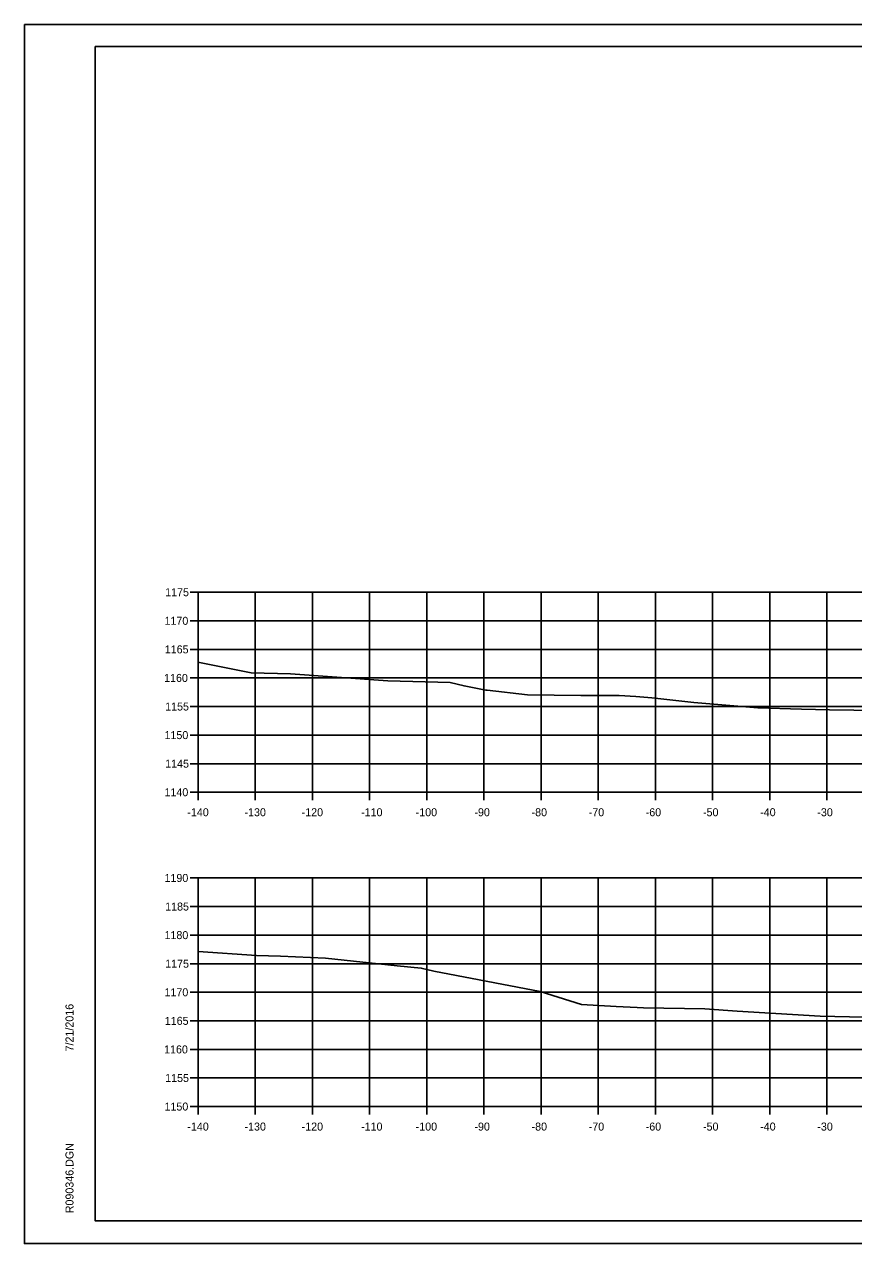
# Model space of a CAD drawing. Extents: x 1368971 to 1374497, y 378717 to 381839.
# Drawn here: x 1371092.2 to 1371237.3, y 380986.1 to 381199.4 of the extents above; entities that cross this region are included whole.
import ezdxf

# ---------------------------------------------------------------- set-up
doc = ezdxf.new("R2010")
doc.units = 0
for name, color, linetype in [('R_Axis', 7, 'Continuous'), ('R_Axis Annot', 7, 'Continuous'), ('R_Exist Surface', 7, 'Continuous'), ('R_Grid', 7, 'Continuous'), ('R_No Plot', 7, 'Continuous')]:
    doc.layers.add(name, color=color, linetype=linetype)

msp = doc.modelspace()

# ---------------------------------------------------------------- linework, layer by layer
at = {"layer": 'R_Axis'}
for p, q in [((1371121.24, 381100.07), (1371122.64, 381100.07)), ((1371122.64, 381065.07), (1371122.64, 381100.07)), ((1371121.24, 381095.07), (1371122.64, 381095.07)), ((1371121.24, 381090.07), (1371122.64, 381090.07)), ((1371121.24, 381085.07), (1371122.64, 381085.07)), ((1371121.24, 381080.07), (1371122.64, 381080.07)), ((1371121.24, 381075.07), (1371122.64, 381075.07)), ((1371121.24, 381070.07), (1371122.64, 381070.07)), ((1371121.24, 381065.07), (1371122.64, 381065.07)), ((1371122.64, 381065.07), (1371402.64, 381065.07)), ((1371122.64, 381063.67), (1371122.64, 381065.07)), ((1371132.64, 381063.67), (1371132.64, 381065.07)), ((1371142.64, 381063.67), (1371142.64, 381065.07)), ((1371152.64, 381063.67), (1371152.64, 381065.07)), ((1371162.64, 381063.67), (1371162.64, 381065.07)), ((1371172.64, 381063.67), (1371172.64, 381065.07)), ((1371182.64, 381063.67), (1371182.64, 381065.07)), ((1371192.64, 381063.67), (1371192.64, 381065.07)), ((1371202.64, 381063.67), (1371202.64, 381065.07)), ((1371212.64, 381063.67), (1371212.64, 381065.07)), ((1371222.64, 381063.67), (1371222.64, 381065.07)), ((1371232.64, 381063.67), (1371232.64, 381065.07)), ((1371121.24, 381050.07), (1371122.64, 381050.07)), ((1371122.64, 381010.07), (1371122.64, 381050.07)), ((1371121.24, 381045.07), (1371122.64, 381045.07)), ((1371121.24, 381040.07), (1371122.64, 381040.07)), ((1371121.24, 381035.07), (1371122.64, 381035.07)), ((1371121.24, 381030.07), (1371122.64, 381030.07)), ((1371121.24, 381025.07), (1371122.64, 381025.07)), ((1371121.24, 381020.07), (1371122.64, 381020.07)), ((1371121.24, 381015.07), (1371122.64, 381015.07)), ((1371121.24, 381010.07), (1371122.64, 381010.07)), ((1371122.64, 381010.07), (1371402.64, 381010.07)), ((1371122.64, 381008.67), (1371122.64, 381010.07)), ((1371132.64, 381008.67), (1371132.64, 381010.07)), ((1371142.64, 381008.67), (1371142.64, 381010.07)), ((1371152.64, 381008.67), (1371152.64, 381010.07)), ((1371162.64, 381008.67), (1371162.64, 381010.07)), ((1371172.64, 381008.67), (1371172.64, 381010.07)), ((1371182.64, 381008.67), (1371182.64, 381010.07)), ((1371192.64, 381008.67), (1371192.64, 381010.07)), ((1371202.64, 381008.67), (1371202.64, 381010.07)), ((1371212.64, 381008.67), (1371212.64, 381010.07)), ((1371222.64, 381008.67), (1371222.64, 381010.07)), ((1371232.64, 381008.67), (1371232.64, 381010.07))]:
    msp.add_line(p, q, dxfattribs=at)
at = {"layer": 'R_Exist Surface'}
for points in [[(1371122.64, 381087.81), (1371122.89, 381087.76), (1371131.91, 381085.97), (1371138.8, 381085.8), (1371155.82, 381084.56), (1371166.75, 381084.26), (1371169.18, 381083.68), (1371172.98, 381082.94), (1371173.23, 381082.92), (1371180.29, 381082.09), (1371189.58, 381081.98), (1371196.33, 381081.98), (1371199.21, 381081.83), (1371202.04, 381081.57), (1371209.37, 381080.76), (1371220.55, 381079.83), (1371228.21, 381079.59), (1371233.12, 381079.47), (1371254.53, 381079.17)], [(1371122.64, 381037.18), (1371132.86, 381036.49), (1371137.03, 381036.38), (1371144.9, 381036.01), (1371157.46, 381034.7), (1371161.68, 381034.3), (1371163.89, 381033.77), (1371182.47, 381030.19), (1371183.57, 381029.84), (1371189.71, 381027.91), (1371195.76, 381027.6), (1371199.48, 381027.41), (1371200.56, 381027.36), (1371211.27, 381027.15), (1371216.98, 381026.77), (1371231.45, 381025.89), (1371244.28, 381025.6)]]:
    msp.add_lwpolyline(points, dxfattribs=at)
at = {"layer": 'R_Grid'}
for p, q in [((1371122.64, 381100.07), (1371402.64, 381100.07)), ((1371122.64, 381065.07), (1371122.64, 381100.07)), ((1371132.64, 381065.07), (1371132.64, 381100.07)), ((1371142.64, 381065.07), (1371142.64, 381100.07)), ((1371152.64, 381065.07), (1371152.64, 381100.07)), ((1371162.64, 381065.07), (1371162.64, 381100.07)), ((1371172.64, 381065.07), (1371172.64, 381100.07)), ((1371182.64, 381065.07), (1371182.64, 381100.07)), ((1371192.64, 381065.07), (1371192.64, 381100.07)), ((1371202.64, 381065.07), (1371202.64, 381100.07)), ((1371212.64, 381065.07), (1371212.64, 381100.07)), ((1371222.64, 381065.07), (1371222.64, 381100.07)), ((1371232.64, 381065.07), (1371232.64, 381100.07)), ((1371122.64, 381095.07), (1371402.64, 381095.07)), ((1371122.64, 381090.07), (1371402.64, 381090.07)), ((1371122.64, 381085.07), (1371402.64, 381085.07)), ((1371122.64, 381080.07), (1371402.64, 381080.07)), ((1371122.64, 381075.07), (1371402.64, 381075.07)), ((1371122.64, 381070.07), (1371402.64, 381070.07)), ((1371122.64, 381065.07), (1371402.64, 381065.07)), ((1371122.64, 381050.07), (1371402.64, 381050.07)), ((1371122.64, 381010.07), (1371122.64, 381050.07)), ((1371132.64, 381010.07), (1371132.64, 381050.07)), ((1371142.64, 381010.07), (1371142.64, 381050.07)), ((1371152.64, 381010.07), (1371152.64, 381050.07)), ((1371162.64, 381010.07), (1371162.64, 381050.07)), ((1371172.64, 381010.07), (1371172.64, 381050.07)), ((1371182.64, 381010.07), (1371182.64, 381050.07)), ((1371192.64, 381010.07), (1371192.64, 381050.07)), ((1371202.64, 381010.07), (1371202.64, 381050.07)), ((1371212.64, 381010.07), (1371212.64, 381050.07)), ((1371222.64, 381010.07), (1371222.64, 381050.07)), ((1371232.64, 381010.07), (1371232.64, 381050.07)), ((1371122.64, 381045.07), (1371402.64, 381045.07)), ((1371122.64, 381040.07), (1371402.64, 381040.07)), ((1371122.64, 381035.07), (1371402.64, 381035.07)), ((1371122.64, 381030.07), (1371402.64, 381030.07)), ((1371122.64, 381025.07), (1371402.64, 381025.07)), ((1371122.64, 381020.07), (1371402.64, 381020.07)), ((1371122.64, 381015.07), (1371402.64, 381015.07)), ((1371122.64, 381010.07), (1371402.64, 381010.07))]:
    msp.add_line(p, q, dxfattribs=at)
at = {"layer": 'R_No Plot'}
for p, q in [((1371092.24, 381199.43), (1371425.58, 381199.43)), ((1371104.64, 381195.53), (1371420.82, 381195.53)), ((1371104.64, 380990.07), (1371104.64, 381195.53)), ((1371104.64, 380990.07), (1371104.64, 380990.07)), ((1371420.82, 380990.07), (1371104.64, 380990.07)), ((1371092.24, 380986.09), (1371425.58, 380986.09))]:
    msp.add_line(p, q, dxfattribs=at)
for points in [[(1371092.24, 381199.43), (1371425.58, 381199.43), (1371425.58, 380986.09), (1371092.24, 380986.09)], [(1371338.56, 381195.53), (1371338.56, 381185.65), (1371374.3, 381185.65), (1371374.3, 381182.73), (1371397.49, 381182.73), (1371397.49, 381159.52), (1371420.82, 381159.52), (1371420.82, 380990.07), (1371104.64, 380990.07), (1371104.64, 381195.53)]]:
    msp.add_lwpolyline(points, close=True, dxfattribs=at)

# ---------------------------------------------------------------- texts
at = {"layer": 'R_Axis'}
for p in [(1371122.64, 381065.07), (1371122.64, 381010.07)]:
    msp.add_text('-', height=0.0001, dxfattribs=at).set_placement(p)
at = {"layer": 'R_Axis Annot'}
for s, p in [('1175', (1371116.87, 381099.37)), ('1170', (1371116.75, 381094.37)), ('1165', (1371116.8, 381089.37)), ('1160', (1371116.68, 381084.37)), ('1155', (1371116.87, 381079.37)), ('1150', (1371116.75, 381074.37)), ('1145', (1371116.87, 381069.37)), ('1140', (1371116.75, 381064.37)), ('-140', (1371120.75, 381060.87)), ('-130', (1371130.75, 381060.87)), ('-120', (1371140.75, 381060.87)), ('-110', (1371151.15, 381060.87)), ('-100', (1371160.7, 381060.87)), ('-90', (1371170.98, 381060.87)), ('-80', (1371180.98, 381060.87)), ('-70', (1371190.98, 381060.87)), ('-60', (1371200.95, 381060.87)), ('-50', (1371210.98, 381060.87)), ('-40', (1371220.98, 381060.87)), ('-30', (1371230.98, 381060.87)), ('1190', (1371116.75, 381049.37)), ('1185', (1371116.87, 381044.37)), ('1180', (1371116.75, 381039.37)), ('1175', (1371116.87, 381034.37)), ('1170', (1371116.75, 381029.37)), ('1165', (1371116.8, 381024.37)), ('1160', (1371116.68, 381019.37)), ('1155', (1371116.87, 381014.37)), ('1150', (1371116.75, 381009.37)), ('-140', (1371120.75, 381005.87)), ('-130', (1371130.75, 381005.87)), ('-120', (1371140.75, 381005.87)), ('-110', (1371151.15, 381005.87)), ('-100', (1371160.7, 381005.87)), ('-90', (1371170.98, 381005.87)), ('-80', (1371180.98, 381005.87)), ('-70', (1371190.98, 381005.87)), ('-60', (1371200.95, 381005.87)), ('-50', (1371210.98, 381005.87)), ('-40', (1371220.98, 381005.87)), ('-30', (1371230.98, 381005.87))]:
    msp.add_text(s, height=1.4, dxfattribs=at).set_placement(p)
at = {"layer": 'R_No Plot'}
for s, p in [('7/21/2016', (1371100.83, 381019.72)), ('R090346.DGN', (1371100.83, 380991.4))]:
    msp.add_text(s, height=1.4, rotation=90, dxfattribs=at).set_placement(p)

doc.saveas('drawing.dxf')
